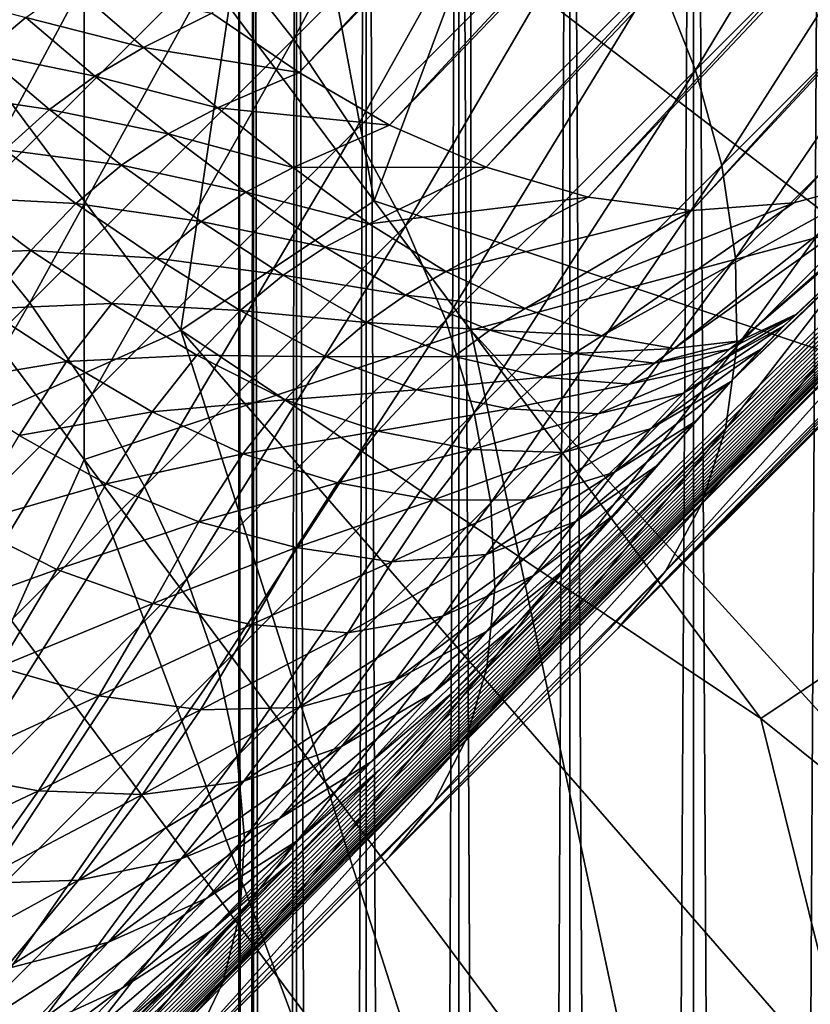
# Model space of a CAD drawing. Extents: x -0.3 to 0.3, y -0.266 to 0.266.
# Tile 311 of 430: x 0.159 to 0.17, y 0.102 to 0.115. Entities that reach past the tile are written whole.
import ezdxf

# ---------------------------------------------------------------- set-up
doc = ezdxf.new("R2010")
doc.units = 0

msp = doc.modelspace()

# ---------------------------------------------------------------- linework, layer by layer
for points in [[(0.217565, 0.16462, 0.008894), (0.170961, 0.112995, 0.505181), (0.169635, 0.112636, 0.504428)], [(0.217565, 0.16462, 0.008894), (0.169635, 0.112636, 0.504428), (0.216289, 0.164073, 0.007408)], [(0.209523, 0.163968, 0.002352), (0.162871, 0.114422, 0.502002), (0.16168, 0.115231, 0.501767)], [(0.210565, 0.163749, 0.00248), (0.162871, 0.114422, 0.502002), (0.209523, 0.163968, 0.002352)], [(0.216289, 0.164073, 0.007408), (0.169635, 0.112636, 0.504428), (0.168243, 0.112533, 0.503751)], [(0.216289, 0.164073, 0.007408), (0.168243, 0.112533, 0.503751), (0.214927, 0.163707, 0.006)], [(0.210565, 0.163749, 0.00248), (0.164107, 0.113702, 0.502302), (0.162871, 0.114422, 0.502002)], [(0.21204, 0.163544, 0.003515), (0.164107, 0.113702, 0.502302), (0.210565, 0.163749, 0.00248)], [(0.214927, 0.163707, 0.006), (0.168243, 0.112533, 0.503751), (0.166825, 0.112717, 0.503174)], [(0.214927, 0.163707, 0.006), (0.166825, 0.112717, 0.503174), (0.213502, 0.16353, 0.004695)], [(0.21204, 0.163544, 0.003515), (0.165432, 0.113128, 0.502694), (0.164107, 0.113702, 0.502302)], [(0.213502, 0.16353, 0.004695), (0.165432, 0.113128, 0.502694), (0.21204, 0.163544, 0.003515)], [(0.213502, 0.16353, 0.004695), (0.166825, 0.112717, 0.503174), (0.165432, 0.113128, 0.502694)], [(0.202647, 0.143044, 0.584312), (0.167234, 0.106822, 0.684081), (0.089653, 0.029259, 0.659767)], [(0.202647, 0.143044, 0.584312), (0.089653, 0.029259, 0.659767), (0.10117, 0.040994, 0.639939)], [(0.202647, 0.143044, 0.584312), (0.10117, 0.040994, 0.639939), (0.103137, 0.042982, 0.637953)], [(0.202647, 0.143044, 0.584312), (0.103137, 0.042982, 0.637953), (0.105063, 0.044929, 0.635977)], [(0.202647, 0.143044, 0.584312), (0.105063, 0.044929, 0.635977), (0.106947, 0.046834, 0.634012)], [(0.202647, 0.143044, 0.584312), (0.106947, 0.046834, 0.634012), (0.108791, 0.048699, 0.63206)], [(0.202647, 0.143044, 0.584312), (0.108791, 0.048699, 0.63206), (0.110597, 0.050525, 0.630117)], [(0.202647, 0.143044, 0.584312), (0.110597, 0.050525, 0.630117), (0.112365, 0.052313, 0.628184)], [(0.202647, 0.143044, 0.584312), (0.112365, 0.052313, 0.628184), (0.114196, 0.054165, 0.626145)], [(0.202647, 0.143044, 0.584312), (0.114196, 0.054165, 0.626145), (0.122968, 0.063045, 0.615906)], [(0.202647, 0.143044, 0.584312), (0.122968, 0.063045, 0.615906), (0.12874, 0.068895, 0.608537)], [(0.202647, 0.143044, 0.584312), (0.12874, 0.068895, 0.608537), (0.133945, 0.074175, 0.601386)], [(0.133945, 0.074175, 0.601386), (0.138642, 0.078945, 0.594416), (0.202647, 0.143044, 0.584312)], [(0.138642, 0.078945, 0.594416), (0.14286, 0.083234, 0.587633), (0.202647, 0.143044, 0.584312)], [(0.14286, 0.083234, 0.587633), (0.146627, 0.087071, 0.58104), (0.202647, 0.143044, 0.584312)], [(0.146627, 0.087071, 0.58104), (0.149973, 0.090483, 0.574642), (0.202647, 0.143044, 0.584312)], [(0.149973, 0.090483, 0.574642), (0.152925, 0.0935, 0.568446), (0.202647, 0.143044, 0.584312)], [(0.152925, 0.0935, 0.568446), (0.155511, 0.096149, 0.562462), (0.202647, 0.143044, 0.584312)], [(0.155511, 0.096149, 0.562462), (0.157761, 0.098459, 0.556698), (0.202647, 0.143044, 0.584312)], [(0.157761, 0.098459, 0.556698), (0.159702, 0.100459, 0.551169), (0.202647, 0.143044, 0.584312)], [(0.159702, 0.100459, 0.551169), (0.161366, 0.102177, 0.545887), (0.202647, 0.143044, 0.584312)], [(0.161366, 0.102177, 0.545887), (0.162781, 0.103644, 0.540869), (0.202647, 0.143044, 0.584312)], [(0.162781, 0.103644, 0.540869), (0.163976, 0.104891, 0.536139), (0.202647, 0.143044, 0.584312)], [(0.163976, 0.104891, 0.536139), (0.164988, 0.105955, 0.531708), (0.202647, 0.143044, 0.584312)], [(0.164988, 0.105955, 0.531708), (0.165844, 0.106876, 0.527606), (0.202647, 0.143044, 0.584312)], [(0.165844, 0.106876, 0.527606), (0.168773, 0.110193, 0.513147), (0.202647, 0.143044, 0.584312)], [(0.202647, 0.143044, 0.584312), (0.188469, 0.128226, 0.644683), (0.167234, 0.106822, 0.684081)], [(0.168773, 0.110193, 0.513147), (0.173299, 0.114534, 0.506885), (0.202647, 0.143044, 0.584312)], [(0.166574, -0.187089, 0.317208), (0.166574, 0.132741, 0.317208), (0.165058, 0.132704, 0.316255)], [(0.165058, -0.187051, 0.303745), (0.165058, 0.132704, 0.303745), (0.166574, 0.132741, 0.302792)], [(0.165058, -0.187051, 0.303745), (0.166574, 0.132741, 0.302792), (0.166574, -0.187089, 0.302792)], [(0.168264, -0.18713, 0.317799), (0.168264, 0.132783, 0.317799), (0.166574, 0.132741, 0.317208)], [(0.166574, -0.187089, 0.302792), (0.166574, 0.132741, 0.302792), (0.168264, 0.132783, 0.302201)], [(0.166574, -0.187089, 0.302792), (0.168264, 0.132783, 0.302201), (0.168264, -0.18713, 0.302201)], [(0.168264, -0.18713, 0.317799), (0.166574, 0.132741, 0.317208), (0.166574, -0.187089, 0.317208)], [(0.170044, -0.187174, 0.318), (0.170044, 0.132826, 0.318), (0.168264, 0.132783, 0.317799)], [(0.168264, -0.18713, 0.302201), (0.168264, 0.132783, 0.302201), (0.170044, 0.132826, 0.302)], [(0.168264, -0.18713, 0.302201), (0.170044, 0.132826, 0.302), (0.170044, -0.187174, 0.302)], [(0.170044, -0.187174, 0.318), (0.168264, 0.132783, 0.317799), (0.168264, -0.18713, 0.317799)], [(0.162247, -0.186982, 0.31178), (0.162247, 0.132635, 0.31178), (0.162046, 0.13263, 0.31)], [(0.162046, -0.186977, 0.31), (0.162046, 0.13263, 0.31), (0.162247, 0.132635, 0.30822)], [(0.162046, -0.186977, 0.31), (0.162247, 0.132635, 0.30822), (0.162247, -0.186982, 0.30822)], [(0.162247, -0.186982, 0.31178), (0.162046, 0.13263, 0.31), (0.162046, -0.186977, 0.31)], [(0.162838, -0.186997, 0.313471), (0.162838, 0.132649, 0.313471), (0.162247, 0.132635, 0.31178)], [(0.162247, -0.186982, 0.30822), (0.162247, 0.132635, 0.30822), (0.162838, 0.132649, 0.306529)], [(0.162247, -0.186982, 0.30822), (0.162838, 0.132649, 0.306529), (0.162838, -0.186997, 0.306529)], [(0.162838, -0.186997, 0.313471), (0.162247, 0.132635, 0.31178), (0.162247, -0.186982, 0.31178)], [(0.163791, -0.18702, 0.314988), (0.163791, 0.132673, 0.314988), (0.162838, 0.132649, 0.313471)], [(0.162838, -0.186997, 0.306529), (0.162838, 0.132649, 0.306529), (0.163791, 0.132673, 0.305012)], [(0.162838, -0.186997, 0.306529), (0.163791, 0.132673, 0.305012), (0.163791, -0.18702, 0.305012)], [(0.163791, -0.18702, 0.314988), (0.162838, 0.132649, 0.313471), (0.162838, -0.186997, 0.313471)], [(0.165058, -0.187051, 0.316255), (0.165058, 0.132704, 0.316255), (0.163791, 0.132673, 0.314988)], [(0.163791, -0.18702, 0.305012), (0.163791, 0.132673, 0.305012), (0.165058, 0.132704, 0.303745)], [(0.163791, -0.18702, 0.305012), (0.165058, 0.132704, 0.303745), (0.165058, -0.187051, 0.303745)], [(0.165058, -0.187051, 0.316255), (0.163791, 0.132673, 0.314988), (0.163791, -0.18702, 0.314988)], [(0.166574, -0.187089, 0.317208), (0.165058, 0.132704, 0.316255), (0.165058, -0.187051, 0.316255)], [(0.173148, 0.132125, 0.77107), (0.169184, 0.126818, 0.771307), (0.178434, 0.114435, 0.771384)], [(0.188469, 0.128226, 0.644683), (0.178709, 0.118279, 0.666921), (0.167234, 0.106822, 0.684081)], [(0.171827, 0.112666, 0.771539), (0.169184, 0.126818, 0.771307), (0.16522, 0.125049, 0.77137)], [(0.171827, 0.112666, 0.771539), (0.178434, 0.114435, 0.771384), (0.169184, 0.126818, 0.771307)], [(0.145841, 0.124937, 0.700842), (0.157154, 0.113624, 0.700842), (0.160775, 0.117245, 0.6972)], [(0.16522, 0.110897, 0.771527), (0.16522, 0.125049, 0.77137), (0.159934, 0.117973, 0.771365)], [(0.16522, 0.110897, 0.771527), (0.171827, 0.112666, 0.771539), (0.16522, 0.125049, 0.77137)], [(0.161255, 0.110897, 0.70853), (0.157291, 0.116204, 0.708534), (0.162577, 0.119742, 0.707437)], [(0.161255, 0.110897, 0.70853), (0.162577, 0.119742, 0.707437), (0.163898, 0.112666, 0.708065)], [(0.16522, 0.116204, 0.707507), (0.163898, 0.112666, 0.708065), (0.162577, 0.119742, 0.707437)], [(0.162796, 0.114876, 0.696873), (0.165329, 0.119584, 0.693163), (0.161839, 0.116094, 0.697118)], [(0.162796, 0.114876, 0.696873), (0.166277, 0.118357, 0.69293), (0.165329, 0.119584, 0.693163)], [(0.168294, 0.114451, 0.691349), (0.171092, 0.119088, 0.687799), (0.167772, 0.115768, 0.692014)], [(0.168294, 0.114451, 0.691349), (0.171588, 0.117745, 0.687166), (0.171092, 0.119088, 0.687799)], [(0.163631, 0.113613, 0.69647), (0.166277, 0.118357, 0.69293), (0.162796, 0.114876, 0.696873)], [(0.163631, 0.113613, 0.69647), (0.167096, 0.117078, 0.692544), (0.166277, 0.118357, 0.69293)], [(0.178709, 0.118279, 0.666921), (0.173171, 0.11275, 0.676117), (0.167234, 0.106822, 0.684081)], [(0.153327, 0.117973, 0.771096), (0.159934, 0.109128, 0.771398), (0.159934, 0.117973, 0.771365)], [(0.153327, 0.117973, 0.771096), (0.15597, 0.100283, 0.771216), (0.159934, 0.109128, 0.771398)], [(0.16522, 0.110897, 0.771527), (0.159934, 0.117973, 0.771365), (0.159934, 0.109128, 0.771398)], [(0.16522, 0.116204, 0.707507), (0.170505, 0.117973, 0.706545), (0.174469, 0.109128, 0.707147)], [(0.168652, 0.113148, 0.690558), (0.171588, 0.117745, 0.687166), (0.168294, 0.114451, 0.691349)], [(0.168652, 0.113148, 0.690558), (0.171917, 0.116411, 0.686414), (0.171588, 0.117745, 0.687166)], [(0.158221, 0.112476, 0.700756), (0.160775, 0.117245, 0.6972), (0.157154, 0.113624, 0.700842)], [(0.158221, 0.112476, 0.700756), (0.161839, 0.116094, 0.697118), (0.160775, 0.117245, 0.6972)], [(0.164328, 0.112325, 0.695916), (0.167096, 0.117078, 0.692544), (0.163631, 0.113613, 0.69647)], [(0.164328, 0.112325, 0.695916), (0.167772, 0.115768, 0.692014), (0.167096, 0.117078, 0.692544)], [(0.168841, 0.111882, 0.689658), (0.171917, 0.116411, 0.686414), (0.168652, 0.113148, 0.690558)], [(0.168841, 0.111882, 0.689658), (0.172071, 0.115111, 0.685557), (0.171917, 0.116411, 0.686414)], [(0.157291, 0.109128, 0.708969), (0.157291, 0.116204, 0.708534), (0.161255, 0.110897, 0.70853)], [(0.174469, 0.109128, 0.707147), (0.163898, 0.112666, 0.708065), (0.16522, 0.116204, 0.707507)], [(0.159189, 0.111269, 0.700501), (0.161839, 0.116094, 0.697118), (0.158221, 0.112476, 0.700756)], [(0.159189, 0.111269, 0.700501), (0.162796, 0.114876, 0.696873), (0.161839, 0.116094, 0.697118)], [(0.164877, 0.111035, 0.695219), (0.167772, 0.115768, 0.692014), (0.164328, 0.112325, 0.695916)], [(0.164877, 0.111035, 0.695219), (0.168294, 0.114451, 0.691349), (0.167772, 0.115768, 0.692014)], [(0.159135, 0.115174, 0.504988), (0.158548, 0.114686, 0.506872), (0.157666, 0.115558, 0.506768)], [(0.160742, 0.114764, 0.503589), (0.159135, 0.115174, 0.504988), (0.159759, 0.115615, 0.503282)], [(0.16168, 0.115231, 0.501767), (0.160742, 0.114764, 0.503589), (0.159759, 0.115615, 0.503282)], [(0.16008, 0.114372, 0.505222), (0.158548, 0.114686, 0.506872), (0.159135, 0.115174, 0.504988)], [(0.160742, 0.114764, 0.503589), (0.16008, 0.114372, 0.505222), (0.159135, 0.115174, 0.504988)], [(0.162871, 0.114422, 0.502002), (0.160742, 0.114764, 0.503589), (0.16168, 0.115231, 0.501767)], [(0.168857, 0.110674, 0.688661), (0.172071, 0.115111, 0.685557), (0.168841, 0.111882, 0.689658)], [(0.168857, 0.110674, 0.688661), (0.17205, 0.113865, 0.684609), (0.172071, 0.115111, 0.685557)], [(0.16004, 0.110022, 0.700082), (0.162796, 0.114876, 0.696873), (0.159189, 0.111269, 0.700501)], [(0.16004, 0.110022, 0.700082), (0.163631, 0.113613, 0.69647), (0.162796, 0.114876, 0.696873)], [(0.161755, 0.113937, 0.504001), (0.16008, 0.114372, 0.505222), (0.160742, 0.114764, 0.503589)], [(0.162871, 0.114422, 0.502002), (0.161755, 0.113937, 0.504001), (0.160742, 0.114764, 0.503589)], [(0.159457, 0.113913, 0.507041), (0.157964, 0.114139, 0.508947), (0.158548, 0.114686, 0.506872)], [(0.16008, 0.114372, 0.505222), (0.159457, 0.113913, 0.507041), (0.158548, 0.114686, 0.506872)], [(0.165268, 0.109765, 0.694392), (0.168294, 0.114451, 0.691349), (0.164877, 0.111035, 0.695219)], [(0.165268, 0.109765, 0.694392), (0.168652, 0.113148, 0.690558), (0.168294, 0.114451, 0.691349)], [(0.168773, 0.110193, 0.513147), (0.169501, 0.110957, 0.510889), (0.173299, 0.114534, 0.506885)], [(0.173299, 0.114534, 0.506885), (0.169681, 0.11112, 0.510537), (0.168899, 0.110753, 0.509434)], [(0.173299, 0.114534, 0.506885), (0.168899, 0.110753, 0.509434), (0.172193, 0.113645, 0.50601)], [(0.169501, 0.110957, 0.510889), (0.169681, 0.11112, 0.510537), (0.173299, 0.114534, 0.506885)], [(0.16108, 0.113582, 0.505527), (0.159457, 0.113913, 0.507041), (0.16008, 0.114372, 0.505222)], [(0.161755, 0.113937, 0.504001), (0.16108, 0.113582, 0.505527), (0.16008, 0.114372, 0.505222)], [(0.164107, 0.113702, 0.502302), (0.161755, 0.113937, 0.504001), (0.162871, 0.114422, 0.502002)], [(0.159457, 0.113913, 0.507041), (0.158847, 0.113365, 0.509059), (0.157964, 0.114139, 0.508947)], [(0.160445, 0.113153, 0.507253), (0.158847, 0.113365, 0.509059), (0.159457, 0.113913, 0.507041)], [(0.16108, 0.113582, 0.505527), (0.160445, 0.113153, 0.507253), (0.159457, 0.113913, 0.507041)], [(0.162792, 0.11312, 0.5045), (0.16108, 0.113582, 0.505527), (0.161755, 0.113937, 0.504001)], [(0.164107, 0.113702, 0.502302), (0.162792, 0.11312, 0.5045), (0.161755, 0.113937, 0.504001)], [(0.168701, 0.109546, 0.687586), (0.171852, 0.112696, 0.683586), (0.17205, 0.113865, 0.684609)], [(0.168701, 0.109546, 0.687586), (0.17205, 0.113865, 0.684609), (0.168857, 0.110674, 0.688661)], [(0.165432, 0.113128, 0.502694), (0.162792, 0.11312, 0.5045), (0.164107, 0.113702, 0.502302)], [(0.172193, 0.113645, 0.50601), (0.168899, 0.110753, 0.509434), (0.168002, 0.110645, 0.508393)], [(0.172193, 0.113645, 0.50601), (0.168002, 0.110645, 0.508393), (0.170961, 0.112995, 0.505181)], [(0.16076, 0.108758, 0.699504), (0.163631, 0.113613, 0.69647), (0.16004, 0.110022, 0.700082)], [(0.162145, 0.112786, 0.505893), (0.160445, 0.113153, 0.507253), (0.16108, 0.113582, 0.505527)], [(0.16076, 0.108758, 0.699504), (0.164328, 0.112325, 0.695916), (0.163631, 0.113613, 0.69647)], [(0.162792, 0.11312, 0.5045), (0.162145, 0.112786, 0.505893), (0.16108, 0.113582, 0.505527)], [(0.159821, 0.112628, 0.509201), (0.158235, 0.11271, 0.511289), (0.158847, 0.113365, 0.509059)], [(0.160445, 0.113153, 0.507253), (0.159821, 0.112628, 0.509201), (0.158847, 0.113365, 0.509059)], [(0.161532, 0.112383, 0.507503), (0.159821, 0.112628, 0.509201), (0.160445, 0.113153, 0.507253)], [(0.162145, 0.112786, 0.505893), (0.161532, 0.112383, 0.507503), (0.160445, 0.113153, 0.507253)], [(0.163828, 0.112353, 0.505085), (0.162145, 0.112786, 0.505893), (0.162792, 0.11312, 0.5045)], [(0.165432, 0.113128, 0.502694), (0.163828, 0.112353, 0.505085), (0.162792, 0.11312, 0.5045)], [(0.166825, 0.112717, 0.503174), (0.163828, 0.112353, 0.505085), (0.165432, 0.113128, 0.502694)], [(0.165493, 0.108536, 0.693449), (0.168652, 0.113148, 0.690558), (0.165268, 0.109765, 0.694392)], [(0.165493, 0.108536, 0.693449), (0.168841, 0.111882, 0.689658), (0.168652, 0.113148, 0.690558)], [(0.170961, 0.112995, 0.505181), (0.168002, 0.110645, 0.508393), (0.167013, 0.110821, 0.507445)], [(0.170961, 0.112995, 0.505181), (0.167013, 0.110821, 0.507445), (0.169635, 0.112636, 0.504428)], [(0.159204, 0.111988, 0.511382), (0.1576, 0.111927, 0.513732), (0.158235, 0.11271, 0.511289)], [(0.159821, 0.112628, 0.509201), (0.159204, 0.111988, 0.511382), (0.158235, 0.11271, 0.511289)], [(0.163229, 0.112032, 0.506316), (0.161532, 0.112383, 0.507503), (0.162145, 0.112786, 0.505893)], [(0.163828, 0.112353, 0.505085), (0.163229, 0.112032, 0.506316), (0.162145, 0.112786, 0.505893)], [(0.166825, 0.112717, 0.503174), (0.16488, 0.1117, 0.505775), (0.163828, 0.112353, 0.505085)], [(0.168243, 0.112533, 0.503751), (0.16488, 0.1117, 0.505775), (0.166825, 0.112717, 0.503174)], [(0.173171, 0.11275, 0.676117), (0.170252, 0.109836, 0.680251), (0.167234, 0.106822, 0.684081)], [(0.168374, 0.108517, 0.686452), (0.171482, 0.111622, 0.682507), (0.171852, 0.112696, 0.683586)], [(0.168374, 0.108517, 0.686452), (0.171852, 0.112696, 0.683586), (0.168701, 0.109546, 0.687586)], [(0.160923, 0.111883, 0.509362), (0.159204, 0.111988, 0.511382), (0.159821, 0.112628, 0.509201)], [(0.161532, 0.112383, 0.507503), (0.160923, 0.111883, 0.509362), (0.159821, 0.112628, 0.509201)], [(0.161255, 0.110897, 0.70853), (0.163898, 0.112666, 0.708065), (0.169184, 0.10559, 0.70816)], [(0.169184, 0.10559, 0.70816), (0.163898, 0.112666, 0.708065), (0.174469, 0.109128, 0.707147)], [(0.16522, 0.110897, 0.771527), (0.179755, 0.094976, 0.771803), (0.171827, 0.112666, 0.771539)], [(0.169635, 0.112636, 0.504428), (0.167013, 0.110821, 0.507445), (0.165962, 0.111194, 0.506572)], [(0.169635, 0.112636, 0.504428), (0.165962, 0.111194, 0.506572), (0.168243, 0.112533, 0.503751)], [(0.155455, 0.107536, 0.703814), (0.159189, 0.111269, 0.700501), (0.158221, 0.112476, 0.700756)], [(0.168243, 0.112533, 0.503751), (0.165962, 0.111194, 0.506572), (0.16488, 0.1117, 0.505775)], [(0.161338, 0.107497, 0.698778), (0.164328, 0.112325, 0.695916), (0.16076, 0.108758, 0.699504)], [(0.162652, 0.111648, 0.507785), (0.160923, 0.111883, 0.509362), (0.161532, 0.112383, 0.507503)], [(0.161338, 0.107497, 0.698778), (0.164877, 0.111035, 0.695219), (0.164328, 0.112325, 0.695916)], [(0.163229, 0.112032, 0.506316), (0.162652, 0.111648, 0.507785), (0.161532, 0.112383, 0.507503)], [(0.16488, 0.1117, 0.505775), (0.163229, 0.112032, 0.506316), (0.163828, 0.112353, 0.505085)], [(0.164329, 0.111378, 0.506811), (0.162652, 0.111648, 0.507785), (0.163229, 0.112032, 0.506316)], [(0.16488, 0.1117, 0.505775), (0.164329, 0.111378, 0.506811), (0.163229, 0.112032, 0.506316)], [(0.159204, 0.111988, 0.511382), (0.158585, 0.111187, 0.513788), (0.1576, 0.111927, 0.513732)], [(0.160311, 0.11126, 0.51148), (0.158585, 0.111187, 0.513788), (0.159204, 0.111988, 0.511382)], [(0.160923, 0.111883, 0.509362), (0.160311, 0.11126, 0.51148), (0.159204, 0.111988, 0.511382)], [(0.162068, 0.111165, 0.509533), (0.160311, 0.11126, 0.51148), (0.160923, 0.111883, 0.509362)], [(0.162652, 0.111648, 0.507785), (0.162068, 0.111165, 0.509533), (0.160923, 0.111883, 0.509362)], [(0.16555, 0.107369, 0.692407), (0.168841, 0.111882, 0.689658), (0.165493, 0.108536, 0.693449)], [(0.16555, 0.107369, 0.692407), (0.168857, 0.110674, 0.688661), (0.168841, 0.111882, 0.689658)], [(0.163793, 0.111003, 0.508112), (0.162068, 0.111165, 0.509533), (0.162652, 0.111648, 0.507785)], [(0.164329, 0.111378, 0.506811), (0.163793, 0.111003, 0.508112), (0.162652, 0.111648, 0.507785)], [(0.165962, 0.111194, 0.506572), (0.164329, 0.111378, 0.506811), (0.16488, 0.1117, 0.505775)], [(0.167882, 0.107603, 0.685276), (0.170946, 0.110664, 0.681388), (0.171482, 0.111622, 0.682507)], [(0.167882, 0.107603, 0.685276), (0.171482, 0.111622, 0.682507), (0.168374, 0.108517, 0.686452)], [(0.165481, 0.110899, 0.507409), (0.163793, 0.111003, 0.508112), (0.164329, 0.111378, 0.506811)], [(0.165962, 0.111194, 0.506572), (0.165481, 0.110899, 0.507409), (0.164329, 0.111378, 0.506811)], [(0.156324, 0.106306, 0.703378), (0.159189, 0.111269, 0.700501), (0.155455, 0.107536, 0.703814)], [(0.156324, 0.106306, 0.703378), (0.16004, 0.110022, 0.700082), (0.159189, 0.111269, 0.700501)], [(0.160311, 0.11126, 0.51148), (0.159693, 0.110467, 0.513842), (0.158585, 0.111187, 0.513788)], [(0.161473, 0.110557, 0.511572), (0.159693, 0.110467, 0.513842), (0.160311, 0.11126, 0.51148)], [(0.162068, 0.111165, 0.509533), (0.161473, 0.110557, 0.511572), (0.160311, 0.11126, 0.51148)], [(0.167013, 0.110821, 0.507445), (0.165481, 0.110899, 0.507409), (0.165962, 0.111194, 0.506572)], [(0.159693, 0.110467, 0.513842), (0.157929, 0.110174, 0.516447), (0.158585, 0.111187, 0.513788)], [(0.163243, 0.110535, 0.509732), (0.161473, 0.110557, 0.511572), (0.162068, 0.111165, 0.509533)], [(0.163793, 0.111003, 0.508112), (0.163243, 0.110535, 0.509732), (0.162068, 0.111165, 0.509533)], [(0.169681, 0.11112, 0.510537), (0.169501, 0.110957, 0.510889), (0.168497, 0.110402, 0.510179)], [(0.169681, 0.11112, 0.510537), (0.168497, 0.110402, 0.510179), (0.168756, 0.110638, 0.509645)], [(0.169681, 0.11112, 0.510537), (0.168756, 0.110638, 0.509645), (0.168899, 0.110753, 0.509434)], [(0.161763, 0.106261, 0.697917), (0.164877, 0.111035, 0.695219), (0.161338, 0.107497, 0.698778)], [(0.161763, 0.106261, 0.697917), (0.165268, 0.109765, 0.694392), (0.164877, 0.111035, 0.695219)], [(0.164993, 0.110538, 0.508526), (0.163243, 0.110535, 0.509732), (0.163793, 0.111003, 0.508112)], [(0.165481, 0.110899, 0.507409), (0.164993, 0.110538, 0.508526), (0.163793, 0.111003, 0.508112)], [(0.169501, 0.110957, 0.510889), (0.169185, 0.110638, 0.511736), (0.168126, 0.110036, 0.511185)], [(0.169501, 0.110957, 0.510889), (0.168126, 0.110036, 0.511185), (0.168497, 0.110402, 0.510179)], [(0.168773, 0.110193, 0.513147), (0.169185, 0.110638, 0.511736), (0.169501, 0.110957, 0.510889)], [(0.16522, 0.098514, 0.708964), (0.157291, 0.109128, 0.708969), (0.161255, 0.110897, 0.70853)], [(0.167862, 0.098514, 0.771701), (0.16522, 0.110897, 0.771527), (0.159934, 0.109128, 0.771398)], [(0.170505, 0.100283, 0.708503), (0.161255, 0.110897, 0.70853), (0.169184, 0.10559, 0.70816)], [(0.16522, 0.098514, 0.708964), (0.161255, 0.110897, 0.70853), (0.170505, 0.100283, 0.708503)], [(0.166631, 0.110577, 0.50808), (0.164993, 0.110538, 0.508526), (0.165481, 0.110899, 0.507409)], [(0.167862, 0.098514, 0.771701), (0.179755, 0.094976, 0.771803), (0.16522, 0.110897, 0.771527)], [(0.167013, 0.110821, 0.507445), (0.166631, 0.110577, 0.50808), (0.165481, 0.110899, 0.507409)], [(0.168002, 0.110645, 0.508393), (0.166631, 0.110577, 0.50808), (0.167013, 0.110821, 0.507445)], [(0.165437, 0.106286, 0.691282), (0.168701, 0.109546, 0.687586), (0.168857, 0.110674, 0.688661)], [(0.165437, 0.106286, 0.691282), (0.168857, 0.110674, 0.688661), (0.16555, 0.107369, 0.692407)], [(0.167234, 0.106822, 0.684081), (0.170252, 0.109836, 0.680251), (0.170946, 0.110664, 0.681388)], [(0.167234, 0.106822, 0.684081), (0.170946, 0.110664, 0.681388), (0.167882, 0.107603, 0.685276)], [(0.168899, 0.110753, 0.509434), (0.168756, 0.110638, 0.509645), (0.167732, 0.110448, 0.508813)], [(0.168899, 0.110753, 0.509434), (0.167732, 0.110448, 0.508813), (0.168002, 0.110645, 0.508393)], [(0.161473, 0.110557, 0.511572), (0.160864, 0.109781, 0.513886), (0.159693, 0.110467, 0.513842)], [(0.162681, 0.109947, 0.511687), (0.160864, 0.109781, 0.513886), (0.161473, 0.110557, 0.511572)], [(0.163243, 0.110535, 0.509732), (0.162681, 0.109947, 0.511687), (0.161473, 0.110557, 0.511572)], [(0.164479, 0.110083, 0.510003), (0.162681, 0.109947, 0.511687), (0.163243, 0.110535, 0.509732)], [(0.164993, 0.110538, 0.508526), (0.164479, 0.110083, 0.510003), (0.163243, 0.110535, 0.509732)], [(0.166208, 0.110254, 0.50901), (0.164479, 0.110083, 0.510003), (0.164993, 0.110538, 0.508526)], [(0.166631, 0.110577, 0.50808), (0.166208, 0.110254, 0.50901), (0.164993, 0.110538, 0.508526)], [(0.167732, 0.110448, 0.508813), (0.166208, 0.110254, 0.50901), (0.166631, 0.110577, 0.50808)], [(0.168002, 0.110645, 0.508393), (0.167732, 0.110448, 0.508813), (0.166631, 0.110577, 0.50808)], [(0.168756, 0.110638, 0.509645), (0.168497, 0.110402, 0.510179), (0.167387, 0.110159, 0.509545)], [(0.168756, 0.110638, 0.509645), (0.167387, 0.110159, 0.509545), (0.167732, 0.110448, 0.508813)], [(0.169185, 0.110638, 0.511736), (0.168773, 0.110193, 0.513147), (0.167679, 0.109548, 0.512709)], [(0.169185, 0.110638, 0.511736), (0.167679, 0.109548, 0.512709), (0.168126, 0.110036, 0.511185)], [(0.159693, 0.110467, 0.513842), (0.159046, 0.109456, 0.516466), (0.157929, 0.110174, 0.516447)], [(0.160864, 0.109781, 0.513886), (0.159046, 0.109456, 0.516466), (0.159693, 0.110467, 0.513842)], [(0.167732, 0.110448, 0.508813), (0.167387, 0.110159, 0.509545), (0.166208, 0.110254, 0.50901)], [(0.168497, 0.110402, 0.510179), (0.168126, 0.110036, 0.511185), (0.166963, 0.109755, 0.510712)], [(0.168497, 0.110402, 0.510179), (0.166963, 0.109755, 0.510712), (0.167387, 0.110159, 0.509545)], [(0.166208, 0.110254, 0.50901), (0.165739, 0.109821, 0.510336), (0.164479, 0.110083, 0.510003)], [(0.167387, 0.110159, 0.509545), (0.165739, 0.109821, 0.510336), (0.166208, 0.110254, 0.50901)], [(0.167387, 0.110159, 0.509545), (0.166963, 0.109755, 0.510712), (0.165739, 0.109821, 0.510336)], [(0.165844, 0.106876, 0.527606), (0.166576, 0.107683, 0.523862), (0.168773, 0.110193, 0.513147)], [(0.166576, 0.107683, 0.523862), (0.167783, 0.109058, 0.517568), (0.168773, 0.110193, 0.513147)], [(0.168773, 0.110193, 0.513147), (0.1683, 0.109658, 0.515106), (0.167186, 0.108957, 0.514731)], [(0.168773, 0.110193, 0.513147), (0.167186, 0.108957, 0.514731), (0.167679, 0.109548, 0.512709)], [(0.167783, 0.109058, 0.517568), (0.1683, 0.109658, 0.515106), (0.168773, 0.110193, 0.513147)], [(0.157068, 0.105066, 0.702779), (0.16004, 0.110022, 0.700082), (0.156324, 0.106306, 0.703378)], [(0.157068, 0.105066, 0.702779), (0.16076, 0.108758, 0.699504), (0.16004, 0.110022, 0.700082)], [(0.164479, 0.110083, 0.510003), (0.163948, 0.109515, 0.51186), (0.162681, 0.109947, 0.511687)], [(0.165739, 0.109821, 0.510336), (0.163948, 0.109515, 0.51186), (0.164479, 0.110083, 0.510003)], [(0.168126, 0.110036, 0.511185), (0.167679, 0.109548, 0.512709), (0.166485, 0.109227, 0.512346)], [(0.168126, 0.110036, 0.511185), (0.166485, 0.109227, 0.512346), (0.166963, 0.109755, 0.510712)], [(0.162681, 0.109947, 0.511687), (0.162103, 0.109208, 0.513957), (0.160864, 0.109781, 0.513886)], [(0.163948, 0.109515, 0.51186), (0.162103, 0.109208, 0.513957), (0.162681, 0.109947, 0.511687)], [(0.160864, 0.109781, 0.513886), (0.160235, 0.108795, 0.51648), (0.159046, 0.109456, 0.516466)], [(0.162103, 0.109208, 0.513957), (0.160235, 0.108795, 0.51648), (0.160864, 0.109781, 0.513886)], [(0.162027, 0.105071, 0.696935), (0.165268, 0.109765, 0.694392), (0.161763, 0.106261, 0.697917)], [(0.162027, 0.105071, 0.696935), (0.165493, 0.108536, 0.693449), (0.165268, 0.109765, 0.694392)], [(0.165739, 0.109821, 0.510336), (0.165233, 0.109265, 0.512081), (0.163948, 0.109515, 0.51186)], [(0.166963, 0.109755, 0.510712), (0.165233, 0.109265, 0.512081), (0.165739, 0.109821, 0.510336)], [(0.166963, 0.109755, 0.510712), (0.166485, 0.109227, 0.512346), (0.165233, 0.109265, 0.512081)], [(0.1683, 0.109658, 0.515106), (0.167783, 0.109058, 0.517568), (0.166656, 0.108281, 0.517213)], [(0.1683, 0.109658, 0.515106), (0.166656, 0.108281, 0.517213), (0.167186, 0.108957, 0.514731)], [(0.160235, 0.108795, 0.51648), (0.158329, 0.108251, 0.519292), (0.159046, 0.109456, 0.516466)], [(0.163948, 0.109515, 0.51186), (0.163402, 0.108808, 0.514078), (0.162103, 0.109208, 0.513957)], [(0.165233, 0.109265, 0.512081), (0.163402, 0.108808, 0.514078), (0.163948, 0.109515, 0.51186)], [(0.165157, 0.105303, 0.690095), (0.168374, 0.108517, 0.686452), (0.168701, 0.109546, 0.687586)], [(0.165157, 0.105303, 0.690095), (0.168701, 0.109546, 0.687586), (0.165437, 0.106286, 0.691282)], [(0.167679, 0.109548, 0.512709), (0.167186, 0.108957, 0.514731), (0.165973, 0.108579, 0.51443)], [(0.167679, 0.109548, 0.512709), (0.165973, 0.108579, 0.51443), (0.166485, 0.109227, 0.512346)], [(0.162103, 0.109208, 0.513957), (0.161503, 0.108275, 0.516532), (0.160235, 0.108795, 0.51648)], [(0.163402, 0.108808, 0.514078), (0.161503, 0.108275, 0.516532), (0.162103, 0.109208, 0.513957)], [(0.165233, 0.109265, 0.512081), (0.164701, 0.108572, 0.514228), (0.163402, 0.108808, 0.514078)], [(0.166485, 0.109227, 0.512346), (0.164701, 0.108572, 0.514228), (0.165233, 0.109265, 0.512081)], [(0.166485, 0.109227, 0.512346), (0.165973, 0.108579, 0.51443), (0.164701, 0.108572, 0.514228)], [(0.167862, 0.0879, 0.771809), (0.159934, 0.109128, 0.771398), (0.15597, 0.100283, 0.771216)], [(0.157291, 0.102052, 0.709178), (0.157291, 0.109128, 0.708969), (0.16522, 0.098514, 0.708964)], [(0.167862, 0.098514, 0.771701), (0.159934, 0.109128, 0.771398), (0.167862, 0.0879, 0.771809)], [(0.167783, 0.109058, 0.517568), (0.167214, 0.1084, 0.520503), (0.166078, 0.107545, 0.520137)], [(0.167783, 0.109058, 0.517568), (0.166078, 0.107545, 0.520137), (0.166656, 0.108281, 0.517213)], [(0.166576, 0.107683, 0.523862), (0.167214, 0.1084, 0.520503), (0.167783, 0.109058, 0.517568)], [(0.175791, 0.100283, 0.707969), (0.169184, 0.10559, 0.70816), (0.174469, 0.109128, 0.707147)], [(0.167186, 0.108957, 0.514731), (0.166656, 0.108281, 0.517213), (0.165428, 0.107828, 0.516935)], [(0.167186, 0.108957, 0.514731), (0.165428, 0.107828, 0.516935), (0.165973, 0.108579, 0.51443)], [(0.160235, 0.108795, 0.51648), (0.159558, 0.107623, 0.51931), (0.158329, 0.108251, 0.519292)], [(0.161503, 0.108275, 0.516532), (0.159558, 0.107623, 0.51931), (0.160235, 0.108795, 0.51648)], [(0.163402, 0.108808, 0.514078), (0.162832, 0.107926, 0.516631), (0.161503, 0.108275, 0.516532)], [(0.164701, 0.108572, 0.514228), (0.162832, 0.107926, 0.516631), (0.163402, 0.108808, 0.514078)], [(0.157676, 0.103835, 0.702027), (0.16076, 0.108758, 0.699504), (0.157068, 0.105066, 0.702779)], [(0.157676, 0.103835, 0.702027), (0.161338, 0.107497, 0.698778), (0.16076, 0.108758, 0.699504)], [(0.162127, 0.103948, 0.695849), (0.165493, 0.108536, 0.693449), (0.162027, 0.105071, 0.696935)], [(0.162127, 0.103948, 0.695849), (0.16555, 0.107369, 0.692407), (0.165493, 0.108536, 0.693449)], [(0.164701, 0.108572, 0.514228), (0.164141, 0.107729, 0.516746), (0.162832, 0.107926, 0.516631)], [(0.165973, 0.108579, 0.51443), (0.165428, 0.107828, 0.516935), (0.164141, 0.107729, 0.516746)], [(0.165973, 0.108579, 0.51443), (0.164141, 0.107729, 0.516746), (0.164701, 0.108572, 0.514228)], [(0.164713, 0.104438, 0.688865), (0.167882, 0.107603, 0.685276), (0.168374, 0.108517, 0.686452)], [(0.164713, 0.104438, 0.688865), (0.168374, 0.108517, 0.686452), (0.165157, 0.105303, 0.690095)], [(0.167214, 0.1084, 0.520503), (0.166576, 0.107683, 0.523862), (0.165437, 0.10678, 0.523474)], [(0.167214, 0.1084, 0.520503), (0.165437, 0.10678, 0.523474), (0.166078, 0.107545, 0.520137)], [(0.159558, 0.107623, 0.51931), (0.157475, 0.106879, 0.522362), (0.158329, 0.108251, 0.519292)], [(0.161503, 0.108275, 0.516532), (0.16087, 0.10716, 0.519376), (0.159558, 0.107623, 0.51931)], [(0.162832, 0.107926, 0.516631), (0.16087, 0.10716, 0.519376), (0.161503, 0.108275, 0.516532)], [(0.166656, 0.108281, 0.517213), (0.166078, 0.107545, 0.520137), (0.164839, 0.106988, 0.519836)], [(0.166656, 0.108281, 0.517213), (0.164839, 0.106988, 0.519836), (0.165428, 0.107828, 0.516935)], [(0.162832, 0.107926, 0.516631), (0.162221, 0.106875, 0.519485), (0.16087, 0.10716, 0.519376)], [(0.164141, 0.107729, 0.516746), (0.162221, 0.106875, 0.519485), (0.162832, 0.107926, 0.516631)], [(0.164141, 0.107729, 0.516746), (0.163539, 0.10676, 0.519616), (0.162221, 0.106875, 0.519485)], [(0.165428, 0.107828, 0.516935), (0.164839, 0.106988, 0.519836), (0.163539, 0.10676, 0.519616)], [(0.165428, 0.107828, 0.516935), (0.163539, 0.10676, 0.519616), (0.164141, 0.107729, 0.516746)], [(0.159558, 0.107623, 0.51931), (0.158763, 0.106288, 0.5224), (0.157475, 0.106879, 0.522362)], [(0.16087, 0.10716, 0.519376), (0.158763, 0.106288, 0.5224), (0.159558, 0.107623, 0.51931)], [(0.164114, 0.103705, 0.687614), (0.167234, 0.106822, 0.684081), (0.167882, 0.107603, 0.685276)], [(0.164114, 0.103705, 0.687614), (0.167882, 0.107603, 0.685276), (0.164713, 0.104438, 0.688865)], [(0.166576, 0.107683, 0.523862), (0.165844, 0.106876, 0.527606), (0.164707, 0.10594, 0.527185)], [(0.166576, 0.107683, 0.523862), (0.164707, 0.10594, 0.527185), (0.165437, 0.10678, 0.523474)], [(0.158136, 0.102635, 0.701134), (0.161338, 0.107497, 0.698778), (0.157676, 0.103835, 0.702027)], [(0.158136, 0.102635, 0.701134), (0.161763, 0.106261, 0.697917), (0.161338, 0.107497, 0.698778)], [(0.166078, 0.107545, 0.520137), (0.165437, 0.10678, 0.523474), (0.164187, 0.106106, 0.523123)], [(0.166078, 0.107545, 0.520137), (0.164187, 0.106106, 0.523123), (0.164839, 0.106988, 0.519836)], [(0.162061, 0.102911, 0.694677), (0.165437, 0.106286, 0.691282), (0.16555, 0.107369, 0.692407)], [(0.162061, 0.102911, 0.694677), (0.16555, 0.107369, 0.692407), (0.162127, 0.103948, 0.695849)], [(0.16087, 0.10716, 0.519376), (0.160133, 0.105899, 0.522502), (0.158763, 0.106288, 0.5224)], [(0.162221, 0.106875, 0.519485), (0.160133, 0.105899, 0.522502), (0.16087, 0.10716, 0.519376)], [(0.164839, 0.106988, 0.519836), (0.164187, 0.106106, 0.523123), (0.162869, 0.105738, 0.522844)], [(0.164839, 0.106988, 0.519836), (0.162869, 0.105738, 0.522844), (0.163539, 0.10676, 0.519616)], [(0.167234, 0.106822, 0.684081), (0.139125, 0.078735, 0.7044), (0.089653, 0.029259, 0.659767)], [(0.167234, 0.106822, 0.684081), (0.154111, 0.093713, 0.696484), (0.139125, 0.078735, 0.7044)], [(0.167234, 0.106822, 0.684081), (0.160888, 0.100484, 0.690856), (0.154111, 0.093713, 0.696484)], [(0.162221, 0.106875, 0.519485), (0.161523, 0.105707, 0.522653), (0.160133, 0.105899, 0.522502)], [(0.167234, 0.106822, 0.684081), (0.164114, 0.103705, 0.687614), (0.160888, 0.100484, 0.690856)], [(0.163539, 0.10676, 0.519616), (0.161523, 0.105707, 0.522653), (0.162221, 0.106875, 0.519485)], [(0.163539, 0.10676, 0.519616), (0.162869, 0.105738, 0.522844), (0.161523, 0.105707, 0.522653)], [(0.165437, 0.10678, 0.523474), (0.164707, 0.10594, 0.527185), (0.163451, 0.105207, 0.526789)], [(0.165437, 0.10678, 0.523474), (0.163451, 0.105207, 0.526789), (0.164187, 0.106106, 0.523123)], [(0.165844, 0.106876, 0.527606), (0.164988, 0.105955, 0.531708), (0.163858, 0.104995, 0.531242)], [(0.165844, 0.106876, 0.527606), (0.163858, 0.104995, 0.531242), (0.164707, 0.10594, 0.527185)], [(0.160133, 0.105899, 0.522502), (0.157876, 0.104858, 0.525768), (0.158763, 0.106288, 0.5224)], [(0.158442, 0.101487, 0.700115), (0.161763, 0.106261, 0.697917), (0.158136, 0.102635, 0.701134)], [(0.158442, 0.101487, 0.700115), (0.162027, 0.105071, 0.696935), (0.161763, 0.106261, 0.697917)], [(0.161829, 0.101978, 0.69344), (0.165157, 0.105303, 0.690095), (0.165437, 0.106286, 0.691282)], [(0.161829, 0.101978, 0.69344), (0.165437, 0.106286, 0.691282), (0.162061, 0.102911, 0.694677)], [(0.164187, 0.106106, 0.523123), (0.163451, 0.105207, 0.526789), (0.162115, 0.10473, 0.526445)], [(0.164187, 0.106106, 0.523123), (0.162115, 0.10473, 0.526445), (0.162869, 0.105738, 0.522844)], [(0.164988, 0.105955, 0.531708), (0.163976, 0.104891, 0.536139), (0.162857, 0.103926, 0.535626)], [(0.164988, 0.105955, 0.531708), (0.162857, 0.103926, 0.535626), (0.163858, 0.104995, 0.531242)], [(0.160133, 0.105899, 0.522502), (0.159308, 0.104599, 0.525946), (0.157876, 0.104858, 0.525768)], [(0.161523, 0.105707, 0.522653), (0.159308, 0.104599, 0.525946), (0.160133, 0.105899, 0.522502)], [(0.164707, 0.10594, 0.527185), (0.163858, 0.104995, 0.531242), (0.162604, 0.10422, 0.530796)], [(0.164707, 0.10594, 0.527185), (0.162604, 0.10422, 0.530796), (0.163451, 0.105207, 0.526789)], [(0.161523, 0.105707, 0.522653), (0.160732, 0.104548, 0.526172), (0.159308, 0.104599, 0.525946)], [(0.162869, 0.105738, 0.522844), (0.162115, 0.10473, 0.526445), (0.160732, 0.104548, 0.526172)], [(0.162869, 0.105738, 0.522844), (0.160732, 0.104548, 0.526172), (0.161523, 0.105707, 0.522653)], [(0.175791, 0.100283, 0.707969), (0.170505, 0.100283, 0.708503), (0.169184, 0.10559, 0.70816)], [(0.161436, 0.101164, 0.692159), (0.164713, 0.104438, 0.688865), (0.165157, 0.105303, 0.690095)], [(0.161436, 0.101164, 0.692159), (0.165157, 0.105303, 0.690095), (0.161829, 0.101978, 0.69344)], [(0.163451, 0.105207, 0.526789), (0.162604, 0.10422, 0.530796), (0.161257, 0.103669, 0.530387)], [(0.163451, 0.105207, 0.526789), (0.161257, 0.103669, 0.530387), (0.162115, 0.10473, 0.526445)], [(0.158587, 0.10041, 0.698989), (0.162027, 0.105071, 0.696935), (0.158442, 0.101487, 0.700115)], [(0.158587, 0.10041, 0.698989), (0.162127, 0.103948, 0.695849), (0.162027, 0.105071, 0.696935)], [(0.163858, 0.104995, 0.531242), (0.162857, 0.103926, 0.535626), (0.161611, 0.103132, 0.535127)], [(0.163858, 0.104995, 0.531242), (0.161611, 0.103132, 0.535127), (0.162604, 0.10422, 0.530796)], [(0.163976, 0.104891, 0.536139), (0.162781, 0.103644, 0.540869), (0.161674, 0.102688, 0.540305)], [(0.163976, 0.104891, 0.536139), (0.161674, 0.102688, 0.540305), (0.162857, 0.103926, 0.535626)], [(0.159308, 0.104599, 0.525946), (0.156936, 0.103481, 0.529481), (0.157876, 0.104858, 0.525768)], [(0.159308, 0.104599, 0.525946), (0.158408, 0.103329, 0.529738), (0.156936, 0.103481, 0.529481)], [(0.160732, 0.104548, 0.526172), (0.158408, 0.103329, 0.529738), (0.159308, 0.104599, 0.525946)], [(0.162115, 0.10473, 0.526445), (0.161257, 0.103669, 0.530387), (0.159854, 0.103379, 0.530036)], [(0.162115, 0.10473, 0.526445), (0.159854, 0.103379, 0.530036), (0.160732, 0.104548, 0.526172)], [(0.160732, 0.104548, 0.526172), (0.159854, 0.103379, 0.530036), (0.158408, 0.103329, 0.529738)], [(0.160888, 0.100484, 0.690856), (0.164114, 0.103705, 0.687614), (0.164713, 0.104438, 0.688865)], [(0.160888, 0.100484, 0.690856), (0.164713, 0.104438, 0.688865), (0.161436, 0.101164, 0.692159)], [(0.162604, 0.10422, 0.530796), (0.161611, 0.103132, 0.535127), (0.160264, 0.102531, 0.534653)], [(0.162604, 0.10422, 0.530796), (0.160264, 0.102531, 0.534653), (0.161257, 0.103669, 0.530387)], [(0.158569, 0.099422, 0.697774), (0.162061, 0.102911, 0.694677), (0.162127, 0.103948, 0.695849)], [(0.158569, 0.099422, 0.697774), (0.162127, 0.103948, 0.695849), (0.158587, 0.10041, 0.698989)], [(0.162857, 0.103926, 0.535626), (0.161674, 0.102688, 0.540305), (0.160441, 0.101895, 0.539751)], [(0.162857, 0.103926, 0.535626), (0.160441, 0.101895, 0.539751), (0.161611, 0.103132, 0.535127)], [(0.161257, 0.103669, 0.530387), (0.160264, 0.102531, 0.534653), (0.158849, 0.102162, 0.534228)], [(0.161257, 0.103669, 0.530387), (0.158849, 0.102162, 0.534228), (0.159854, 0.103379, 0.530036)], [(0.162781, 0.103644, 0.540869), (0.161366, 0.102177, 0.545887), (0.160274, 0.101237, 0.545268)], [(0.162781, 0.103644, 0.540869), (0.160274, 0.101237, 0.545268), (0.161674, 0.102688, 0.540305)], [(0.159854, 0.103379, 0.530036), (0.158849, 0.102162, 0.534228), (0.157392, 0.10203, 0.533856)], [(0.159854, 0.103379, 0.530036), (0.157392, 0.10203, 0.533856), (0.158408, 0.103329, 0.529738)], [(0.161611, 0.103132, 0.535127), (0.160441, 0.101895, 0.539751), (0.159103, 0.101282, 0.539218)], [(0.161611, 0.103132, 0.535127), (0.159103, 0.101282, 0.539218), (0.160264, 0.102531, 0.534653)], [(0.158389, 0.09854, 0.696491), (0.161829, 0.101978, 0.69344), (0.162061, 0.102911, 0.694677)], [(0.158389, 0.09854, 0.696491), (0.162061, 0.102911, 0.694677), (0.158569, 0.099422, 0.697774)], [(0.161674, 0.102688, 0.540305), (0.160274, 0.101237, 0.545268), (0.159057, 0.100458, 0.54466)], [(0.161674, 0.102688, 0.540305), (0.159057, 0.100458, 0.54466), (0.160441, 0.101895, 0.539751)], [(0.160264, 0.102531, 0.534653), (0.159103, 0.101282, 0.539218), (0.157688, 0.100872, 0.538721)], [(0.160264, 0.102531, 0.534653), (0.157688, 0.100872, 0.538721), (0.158849, 0.102162, 0.534228)], [(0.161366, 0.102177, 0.545887), (0.159702, 0.100459, 0.551169), (0.158629, 0.099537, 0.550492)], [(0.161366, 0.102177, 0.545887), (0.158629, 0.099537, 0.550492), (0.160274, 0.101237, 0.545268)], [(0.166541, 0.0879, 0.709154), (0.154648, 0.093207, 0.709287), (0.157291, 0.102052, 0.709178)], [(0.157291, 0.102052, 0.709178), (0.16522, 0.098514, 0.708964), (0.166541, 0.0879, 0.709154)], [(0.158049, 0.09778, 0.695163), (0.161436, 0.101164, 0.692159), (0.161829, 0.101978, 0.69344)], [(0.158049, 0.09778, 0.695163), (0.161829, 0.101978, 0.69344), (0.158389, 0.09854, 0.696491)], [(0.160441, 0.101895, 0.539751), (0.159057, 0.100458, 0.54466), (0.157733, 0.099854, 0.544073)], [(0.160441, 0.101895, 0.539751), (0.157733, 0.099854, 0.544073), (0.159103, 0.101282, 0.539218)]]:
    msp.add_3dface(points)

doc.saveas('drawing.dxf')
